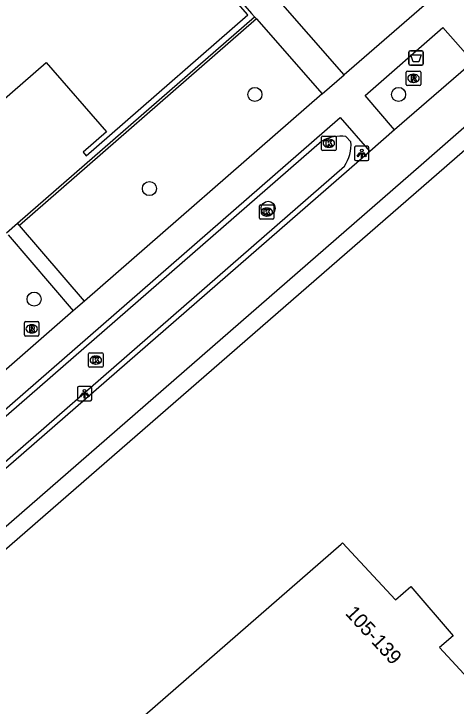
# Model space of a CAD drawing. Extents: x 155888 to 156864, y 383882 to 384671.
# Drawn here: x 156196.77 to 156227.53, y 384007.22 to 384055.31 of the extents above; entities that cross this region are included whole.
import ezdxf

# ---------------------------------------------------------------- set-up
doc = ezdxf.new("R2010")
doc.units = 0
for name, color, linetype in [('IMGEO_Afvalbak', 7, 'Continuous'), ('IMGEO_Boom', 7, 'Continuous'), ('IMGEO_Fietspad_gesloten', 7, 'Continuous'), ('IMGEO_Greppel_droge_sloot', 7, 'Continuous'), ('IMGEO_Haag', 7, 'Continuous'), ('IMGEO_Kolk', 7, 'Continuous'), ('IMGEO_Lichtpunt', 7, 'Continuous'), ('IMGEO_Pand', 7, 'Continuous'), ('IMGEO_Pand_nummerreeks', 7, 'Continuous'), ('IMGEO_Rioolput', 7, 'Continuous'), ('IMGEO_Voetpad_open', 7, 'Continuous')]:
    doc.layers.add(name, color=color, linetype=linetype)

msp = doc.modelspace()

# ---------------------------------------------------------------- linework, layer by layer
at = {"layer": 'IMGEO_Afvalbak'}
for p, q in [((156224.244, 384051.839), (156224.244, 384052.639)), ((156224.244, 384052.639), (156224.244, 384051.839)), ((156224.344, 384052.739), (156225.134, 384052.739)), ((156225.134, 384052.739), (156224.344, 384052.739)), ((156225.234, 384052.639), (156225.234, 384051.839)), ((156225.234, 384051.839), (156225.234, 384052.639)), ((156225.134, 384051.739), (156224.344, 384051.739)), ((156224.344, 384051.739), (156225.134, 384051.739))]:
    msp.add_line(p, q, dxfattribs=at)
msp.add_lwpolyline([(156224.387, 384052.453), (156225.091, 384052.453), (156224.942, 384051.983), (156224.536, 384051.983), (156224.387, 384052.453)], dxfattribs=at)
for centre, start, end in [((156224.344, 384052.639), 90, 180), ((156224.344, 384052.639), 90, 180), ((156225.134, 384052.639), 0, 90), ((156225.134, 384052.639), 360, 90), ((156224.344, 384051.839), 180, 270), ((156224.344, 384051.839), 180, 270), ((156225.134, 384051.839), 270, 0), ((156225.134, 384051.839), 270, 0)]:
    msp.add_arc(centre, 0.1, start, end, dxfattribs=at)
at = {"layer": 'IMGEO_Boom'}
for centre in [(156213.532, 384049.71), (156223.527, 384049.71), (156206.195, 384043.169), (156214.45, 384041.8), (156198.18, 384035.492)]:
    msp.add_circle(centre, 0.489, dxfattribs=at)
at = {"layer": 'IMGEO_Fietspad_gesloten'}
for points in [[(156171.742, 383998.278), (156173.703, 384000), (156184.035, 384009.147), (156225.091, 384044.821), (156232.142, 384050.972), (156265.486, 384080.026), (156271.299, 384085.055)], [(156228.715, 384051.972), (156223.252, 384047.246)], [(156223.252, 384047.246), (156221.532, 384045.745)], [(156221.532, 384045.745), (156182.003, 384011.384)]]:
    msp.add_lwpolyline(points, dxfattribs=at)
at = {"layer": 'IMGEO_Greppel_droge_sloot'}
for points in [[(156220.214, 384046.423), (156219.867, 384046.799)], [(156218.197, 384046.474), (156180.575, 384013.751), (156182.073, 384011.941), (156219.774, 384044.732)]]:
    msp.add_lwpolyline(points, dxfattribs=at)
for centre, radius, start, end in [((156219.556, 384043.946), 2.87, 83.7739, 118.2516), ((156217.353, 384046.265), 2.865, 327.6632, 3.1668)]:
    msp.add_arc(centre, radius, start, end, dxfattribs=at)
at = {"layer": 'IMGEO_Haag'}
for points in [[(156269.034, 384081.375), (156170.141, 383995.483), (156169.903, 383993.69)], [(156197.017, 384040.761), (156213.513, 384055.094)], [(156213.635, 384054.955), (156197.156, 384040.599)]]:
    msp.add_lwpolyline(points, dxfattribs=at)
at = {"layer": 'IMGEO_Kolk'}
for p, q in [((156218.249, 384046.818), (156219.101, 384046.818)), ((156218.174, 384045.892), (156218.174, 384046.744)), ((156218.662, 384046.598), (156218.687, 384046.598)), ((156219.175, 384046.744), (156219.175, 384045.892)), ((156218.685, 384046.038), (156218.66, 384046.038)), ((156219.101, 384045.818), (156218.249, 384045.818)), ((156213.934, 384042.041), (156214.786, 384042.041)), ((156213.859, 384041.115), (156213.859, 384041.967)), ((156214.347, 384041.821), (156214.372, 384041.821)), ((156214.86, 384041.967), (156214.86, 384041.115)), ((156214.786, 384041.041), (156213.934, 384041.041)), ((156214.37, 384041.261), (156214.345, 384041.261)), ((156201.971, 384030.832), (156201.971, 384031.684)), ((156202.046, 384031.758), (156202.898, 384031.758)), ((156202.459, 384031.538), (156202.484, 384031.538)), ((156202.972, 384031.684), (156202.972, 384030.832)), ((156202.482, 384030.978), (156202.457, 384030.978)), ((156202.898, 384030.758), (156202.046, 384030.758))]:
    msp.add_line(p, q, dxfattribs=at)
for points in [[(156218.249, 384046.818), (156219.101, 384046.818)], [(156218.174, 384045.892), (156218.174, 384046.744)], [(156218.495, 384046.518), (156218.618, 384046.518), (156218.618, 384046.367), (156218.748, 384046.518), (156218.912, 384046.518), (156218.766, 384046.367), (156218.919, 384046.118), (156218.767, 384046.118), (156218.682, 384046.282), (156218.618, 384046.215), (156218.618, 384046.118), (156218.495, 384046.118), (156218.495, 384046.518)], [(156219.175, 384046.744), (156219.175, 384045.892)], [(156219.101, 384045.818), (156218.249, 384045.818)], [(156213.934, 384042.041), (156214.786, 384042.041)], [(156213.859, 384041.115), (156213.859, 384041.967)], [(156214.18, 384041.741), (156214.303, 384041.741), (156214.303, 384041.59), (156214.433, 384041.741), (156214.597, 384041.741), (156214.451, 384041.59), (156214.604, 384041.341), (156214.452, 384041.341), (156214.367, 384041.505), (156214.303, 384041.438), (156214.303, 384041.341), (156214.18, 384041.341), (156214.18, 384041.741)], [(156214.86, 384041.967), (156214.86, 384041.115)], [(156214.786, 384041.041), (156213.934, 384041.041)], [(156201.971, 384030.832), (156201.971, 384031.684)], [(156202.046, 384031.758), (156202.898, 384031.758)], [(156202.292, 384031.458), (156202.415, 384031.458), (156202.415, 384031.307), (156202.545, 384031.458), (156202.709, 384031.458), (156202.563, 384031.307), (156202.716, 384031.058), (156202.564, 384031.058), (156202.479, 384031.222), (156202.415, 384031.155), (156202.415, 384031.058), (156202.292, 384031.058), (156202.292, 384031.458)], [(156202.972, 384031.684), (156202.972, 384030.832)], [(156202.898, 384030.758), (156202.046, 384030.758)]]:
    msp.add_lwpolyline(points, dxfattribs=at)
for centre, start, end in [((156218.251, 384046.742), 91.552, 178.448), ((156218.251, 384046.742), 91.552, 178.448), ((156219.099, 384046.742), 1.552, 88.448), ((156219.099, 384046.742), 1.552, 88.448), ((156218.251, 384045.894), 181.552, 268.448), ((156218.251, 384045.894), 181.552, 268.448), ((156219.099, 384045.894), 271.552, 358.448), ((156219.099, 384045.894), 271.552, 358.448), ((156213.936, 384041.965), 91.552, 178.448), ((156213.936, 384041.965), 91.552, 178.448), ((156214.784, 384041.965), 1.552, 88.448), ((156214.784, 384041.965), 1.552, 88.448), ((156213.936, 384041.117), 181.552, 268.448), ((156213.936, 384041.117), 181.552, 268.448), ((156214.784, 384041.117), 271.552, 358.448), ((156214.784, 384041.117), 271.552, 358.448), ((156202.048, 384031.682), 91.552, 178.448), ((156202.048, 384031.682), 91.552, 178.448), ((156202.896, 384031.682), 1.552, 88.448), ((156202.896, 384031.682), 1.552, 88.448), ((156202.048, 384030.834), 181.552, 268.448), ((156202.048, 384030.834), 181.552, 268.448), ((156202.896, 384030.834), 271.552, 358.448), ((156202.896, 384030.834), 271.552, 358.448)]:
    msp.add_arc(centre, 0.0765, start, end, dxfattribs=at)
for centre, major_axis, ratio, start_param, end_param in [((156218.661, 384046.318), (-0.387, 0.002), 0.722429, 4.712389, 7.853982), ((156218.686, 384046.318), (-0.39, 0.002), 0.717154, 1.570796, 4.712389), ((156214.346, 384041.541), (-0.387, 0.002), 0.722429, 4.712389, 7.853982), ((156214.371, 384041.541), (-0.39, 0.002), 0.717154, 1.570796, 4.712389), ((156202.458, 384031.258), (-0.387, 0.002), 0.722429, 4.712389, 7.853982), ((156202.483, 384031.258), (-0.39, 0.002), 0.717154, 1.570796, 4.712389)]:
    msp.add_ellipse(centre, major_axis=major_axis, ratio=ratio, start_param=start_param, end_param=end_param, dxfattribs=at)
at = {"layer": 'IMGEO_Lichtpunt'}
for p, q in [((156220.468, 384046.012), (156220.468, 384045.205)), ((156220.468, 384046.012), (156220.468, 384045.205)), ((156221.37, 384046.107), (156220.562, 384046.107)), ((156221.37, 384046.107), (156220.562, 384046.107)), ((156221.464, 384045.205), (156221.464, 384046.012)), ((156221.464, 384045.205), (156221.464, 384046.012)), ((156220.562, 384045.111), (156221.37, 384045.111)), ((156220.562, 384045.111), (156221.37, 384045.111)), ((156201.188, 384029.323), (156201.188, 384028.516)), ((156201.188, 384029.323), (156201.188, 384028.516)), ((156202.09, 384029.418), (156201.282, 384029.418)), ((156202.09, 384029.418), (156201.282, 384029.418)), ((156202.184, 384028.516), (156202.184, 384029.323)), ((156202.184, 384028.516), (156202.184, 384029.323)), ((156201.282, 384028.422), (156202.09, 384028.422)), ((156201.282, 384028.422), (156202.09, 384028.422))]:
    msp.add_line(p, q, dxfattribs=at)
for points in [[(156220.842, 384045.676), (156220.881, 384045.648), (156220.693, 384045.386), (156220.655, 384045.413), (156220.842, 384045.676)], [(156220.944, 384045.628), (156220.991, 384045.628), (156220.991, 384045.306), (156220.944, 384045.306), (156220.944, 384045.628)], [(156221.054, 384045.648), (156221.092, 384045.675), (156221.279, 384045.413), (156221.24, 384045.385), (156221.054, 384045.648)], [(156201.562, 384028.987), (156201.601, 384028.959), (156201.413, 384028.697), (156201.375, 384028.724), (156201.562, 384028.987)], [(156201.664, 384028.939), (156201.711, 384028.939), (156201.711, 384028.617), (156201.664, 384028.617), (156201.664, 384028.939)], [(156201.774, 384028.959), (156201.812, 384028.986), (156201.999, 384028.724), (156201.96, 384028.696), (156201.774, 384028.959)]]:
    msp.add_lwpolyline(points, dxfattribs=at)
for centre in [(156220.967, 384045.81), (156201.687, 384029.121)]:
    msp.add_circle(centre, 0.0994, dxfattribs=at)
for centre, start, end in [((156220.562, 384046.012), 90, 180), ((156220.562, 384046.012), 90, 180), ((156221.37, 384046.012), 0, 90), ((156221.37, 384046.012), 0, 90), ((156220.562, 384045.205), 180, 270), ((156220.562, 384045.205), 180, 270), ((156221.37, 384045.205), 270, 0), ((156221.37, 384045.205), 270, 360), ((156201.282, 384029.323), 90, 180), ((156201.282, 384029.323), 90, 180), ((156202.09, 384029.323), 0, 90), ((156202.09, 384029.323), 0, 90), ((156201.282, 384028.516), 180, 270), ((156201.282, 384028.516), 180, 270), ((156202.09, 384028.516), 270, 0), ((156202.09, 384028.516), 270, 360)]:
    msp.add_arc(centre, 0.0946, start, end, dxfattribs=at)
at = {"layer": 'IMGEO_Pand'}
for points in [[(156191.609, 384042.203), (156189.987, 384044.07), (156199.023, 384051.921), (156203.206, 384047.106), (156201.586, 384045.695), (156201.795, 384045.453), (156203.416, 384046.865), (156213.037, 384055.23), (156207.926, 384061.073), (156203.833, 384057.493), (156201.409, 384060.281), (156201.212, 384060.507)], [(156213.053, 383992.559), (156212.81, 383992.838), (156203.252, 384003.806), (156202.997, 384004.098), (156219.537, 384018.482), (156219.631, 384018.564), (156223.306, 384014.603), (156224.367, 384015.52), (156227.328, 384012.107), (156226.378, 384011.29), (156229.788, 384007.614), (156229.436, 384007.319), (156229.699, 384007.017), (156221.836, 384000.188), (156213.053, 383992.559)]]:
    msp.add_lwpolyline(points, dxfattribs=at)
at = {"layer": 'IMGEO_Rioolput'}
for p, q in [((156224.063, 384050.404), (156224.063, 384051.256)), ((156224.138, 384051.33), (156224.99, 384051.33)), ((156225.064, 384051.256), (156225.064, 384050.404)), ((156224.551, 384051.11), (156224.576, 384051.11)), ((156224.99, 384050.33), (156224.138, 384050.33)), ((156224.574, 384050.55), (156224.549, 384050.55)), ((156197.511, 384033.002), (156197.511, 384033.854)), ((156197.586, 384033.928), (156198.438, 384033.928)), ((156198.512, 384033.854), (156198.512, 384033.002)), ((156197.999, 384033.708), (156198.024, 384033.708)), ((156198.438, 384032.928), (156197.586, 384032.928)), ((156198.022, 384033.148), (156197.997, 384033.148))]:
    msp.add_line(p, q, dxfattribs=at)
for points in [[(156224.063, 384050.404), (156224.063, 384051.256)], [(156224.138, 384051.33), (156224.99, 384051.33)], [(156225.064, 384051.256), (156225.064, 384050.404)], [(156224.652, 384051.028), (156224.4, 384051.03), (156224.4, 384050.63)], [(156224.4, 384050.63), (156224.524, 384050.63), (156224.524, 384050.792), (156224.535, 384050.792)], [(156224.578, 384050.949), (156224.524, 384050.949), (156224.524, 384050.868)], [(156224.524, 384050.868), (156224.576, 384050.868)], [(156224.582, 384050.763), (156224.653, 384050.63), (156224.793, 384050.63), (156224.728, 384050.756)], [(156224.99, 384050.33), (156224.138, 384050.33)], [(156197.511, 384033.002), (156197.511, 384033.854)], [(156197.586, 384033.928), (156198.438, 384033.928)], [(156198.512, 384033.854), (156198.512, 384033.002)], [(156198.1, 384033.626), (156197.848, 384033.628), (156197.848, 384033.228)], [(156197.848, 384033.228), (156197.972, 384033.228), (156197.972, 384033.39), (156197.983, 384033.39)], [(156198.026, 384033.547), (156197.972, 384033.547), (156197.972, 384033.466)], [(156197.972, 384033.466), (156198.024, 384033.466)], [(156198.03, 384033.361), (156198.101, 384033.228), (156198.241, 384033.228), (156198.176, 384033.354)], [(156198.438, 384032.928), (156197.586, 384032.928)]]:
    msp.add_lwpolyline(points, dxfattribs=at)
for centre, radius, start, end in [((156224.14, 384051.254), 0.0765, 91.552, 178.448), ((156224.14, 384051.254), 0.0765, 91.552, 178.448), ((156224.988, 384051.254), 0.0765, 1.552, 88.448), ((156224.988, 384051.254), 0.0765, 1.552, 88.448), ((156224.534, 384050.739), 0.0533, 26.0293, 88.6989), ((156224.56, 384051.057), 0.19, 274.7715, 282.9687), ((156224.584, 384050.853), 0.0964, 77.0061, 93.1865), ((156224.598, 384050.91), 0.0378, 276.6634, 79.6772), ((156224.651, 384050.918), 0.109, 350.3612, 89.416), ((156224.649, 384050.918), 0.112, 277.5842, 350.9817), ((156224.633, 384050.703), 0.108, 29.5134, 73.7905), ((156224.14, 384050.406), 0.0765, 181.552, 268.448), ((156224.14, 384050.406), 0.0765, 181.552, 268.448), ((156224.988, 384050.406), 0.0765, 271.552, 358.448), ((156224.988, 384050.406), 0.0765, 271.552, 358.448), ((156197.588, 384033.852), 0.0765, 91.552, 178.448), ((156197.588, 384033.852), 0.0765, 91.552, 178.448), ((156198.436, 384033.852), 0.0765, 1.552, 88.448), ((156198.436, 384033.852), 0.0765, 1.552, 88.448), ((156197.982, 384033.337), 0.0533, 26.0293, 88.6989), ((156198.008, 384033.655), 0.19, 274.7715, 282.9687), ((156198.032, 384033.451), 0.0964, 77.0061, 93.1865), ((156198.046, 384033.508), 0.0378, 276.6634, 79.6772), ((156198.099, 384033.516), 0.109, 350.3612, 89.416), ((156198.097, 384033.516), 0.112, 277.5842, 350.9817), ((156198.081, 384033.301), 0.108, 29.5134, 73.7905), ((156197.588, 384033.004), 0.0765, 181.552, 268.448), ((156197.588, 384033.004), 0.0765, 181.552, 268.448), ((156198.436, 384033.004), 0.0765, 271.552, 358.448), ((156198.436, 384033.004), 0.0765, 271.552, 358.448)]:
    msp.add_arc(centre, radius, start, end, dxfattribs=at)
for centre, major_axis, ratio, start_param, end_param in [((156224.55, 384050.83), (-0.387, 0.002), 0.722429, 4.712389, 7.853982), ((156224.575, 384050.83), (-0.39, 0.002), 0.717154, 1.570796, 4.712389), ((156197.998, 384033.428), (-0.387, 0.002), 0.722429, 4.712389, 7.853982), ((156198.023, 384033.428), (-0.39, 0.002), 0.717154, 1.570796, 4.712389)]:
    msp.add_ellipse(centre, major_axis=major_axis, ratio=ratio, start_param=start_param, end_param=end_param, dxfattribs=at)
at = {"layer": 'IMGEO_Voetpad_open'}
for points in [[(156180.648, 384092.863), (156185.397, 384087.429), (156189.164, 384083.118), (156193.346, 384078.305), (156201.356, 384069.095), (156205.719, 384064.051), (156213.303, 384055.332), (156213.513, 384055.094)], [(156219.734, 384051.063), (156214.817, 384056.706), (156215.583, 384057.372)], [(156225.312, 384055.892), (156219.734, 384051.063)], [(156213.513, 384055.094), (156213.635, 384054.955)], [(156213.635, 384054.955), (156218.221, 384049.748)], [(156223.252, 384047.246), (156221.196, 384049.632), (156226.604, 384054.357), (156228.715, 384051.972)], [(156218.221, 384049.748), (156219.734, 384051.063)], [(156218.221, 384049.748), (156201.693, 384035.354)], [(156182.003, 384011.384), (156180.002, 384013.777), (156219.473, 384048.114), (156221.532, 384045.745)], [(156196.255, 384040.099), (156197.017, 384040.761)], [(156197.156, 384040.599), (156197.017, 384040.761)], [(156201.693, 384035.354), (156197.156, 384040.599)], [(156196.38, 384039.953), (156200.897, 384034.683)], [(156201.693, 384035.354), (156200.897, 384034.683)], [(156200.897, 384034.683), (156194.013, 384028.683)]]:
    msp.add_lwpolyline(points, dxfattribs=at)

# ---------------------------------------------------------------- texts
at = {"layer": 'IMGEO_Pand_nummerreeks'}
msp.add_text('105-139', height=1, rotation=312.6399, dxfattribs=at).set_placement((156219.771, 384013.629))

doc.saveas('drawing.dxf')
